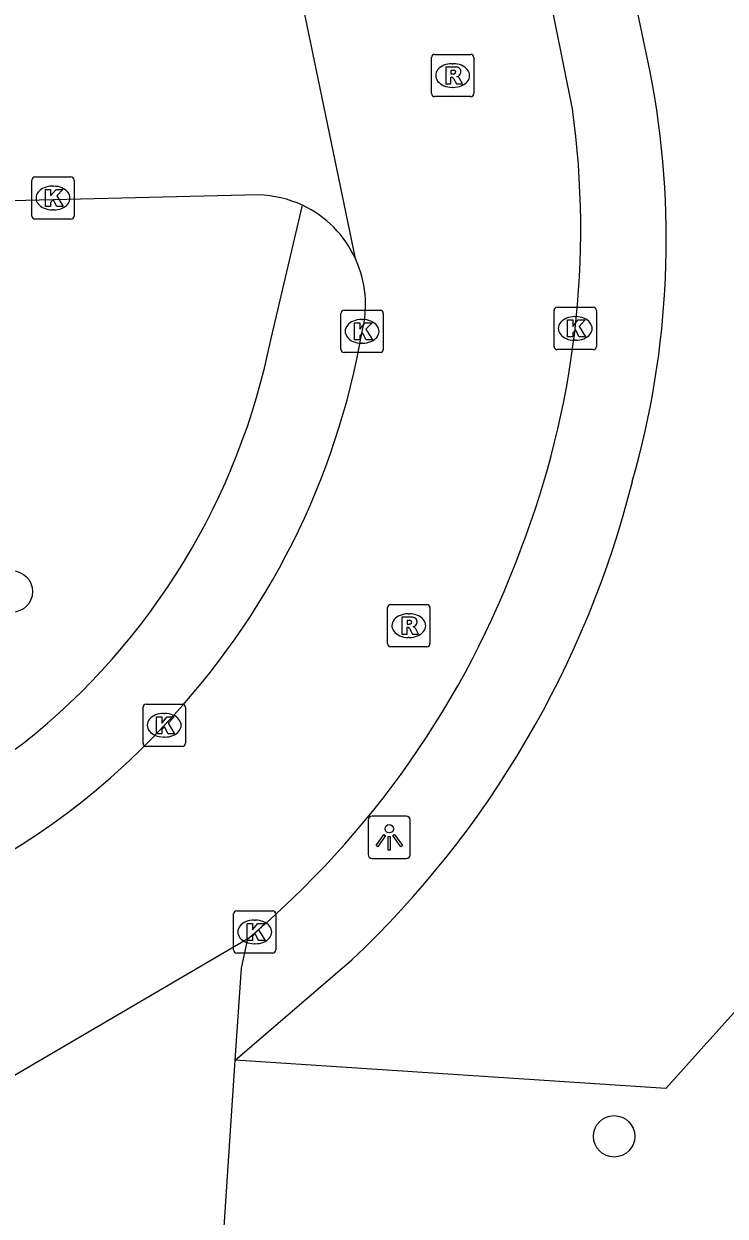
# Model space of a CAD drawing. Extents: x 161084 to 161928, y 385355 to 386522.
# Drawn here: x 161861.7 to 161878.29, y 386261.98 to 386290.17 of the extents above; entities that cross this region are included whole.
import ezdxf

# ---------------------------------------------------------------- set-up
doc = ezdxf.new("R2010")
doc.units = 0
for name, color, linetype in [('IMGEO_Berm_groen', 7, 'Continuous'), ('IMGEO_Boom', 7, 'Continuous'), ('IMGEO_Kolk', 7, 'Continuous'), ('IMGEO_Lichtpunt', 7, 'Continuous'), ('IMGEO_Rijbaan_lokaal_open', 7, 'Continuous'), ('IMGEO_Rioolput', 7, 'Continuous'), ('IMGEO_Voetpad_open', 7, 'Continuous')]:
    doc.layers.add(name, color=color, linetype=linetype)

msp = doc.modelspace()

# ---------------------------------------------------------------- linework, layer by layer
at = {"layer": 'IMGEO_Berm_groen'}
msp.add_lwpolyline([(161869.478, 386330.517), (161875.553, 386334.631), (161876.952, 386335.343), (161878.727, 386335.751), (161880.763, 386335.972), (161882.62, 386335.465), (161884.182, 386334.844), (161885.27, 386334.206), (161886.309, 386333.331), (161887.151, 386331.956), (161887.895, 386330.255), (161888.267, 386329.079), (161885.024, 386274.062), (161876.881, 386264.995), (161866.703, 386265.668)], dxfattribs=at)
at = {"layer": 'IMGEO_Boom'}
for centre in [(161861.419, 386276.746), (161875.661, 386263.866)]:
    msp.add_circle(centre, 0.489, dxfattribs=at)
at = {"layer": 'IMGEO_Kolk'}
for p, q in [((161861.89, 386285.623), (161861.89, 386286.475)), ((161861.965, 386286.549), (161862.817, 386286.549)), ((161862.378, 386286.329), (161862.403, 386286.329)), ((161862.891, 386286.475), (161862.891, 386285.623)), ((161862.401, 386285.769), (161862.376, 386285.769)), ((161862.817, 386285.549), (161861.965, 386285.549)), ((161869.201, 386282.471), (161869.201, 386283.323)), ((161869.276, 386283.397), (161870.128, 386283.397)), ((161870.202, 386283.323), (161870.202, 386282.471)), ((161874.24, 386282.54), (161874.24, 386283.392)), ((161874.315, 386283.466), (161875.167, 386283.466)), ((161874.728, 386283.246), (161874.753, 386283.246)), ((161875.241, 386283.392), (161875.241, 386282.54)), ((161869.689, 386283.177), (161869.714, 386283.177)), ((161874.751, 386282.686), (161874.726, 386282.686)), ((161870.128, 386282.397), (161869.276, 386282.397)), ((161869.712, 386282.617), (161869.687, 386282.617)), ((161875.167, 386282.466), (161874.315, 386282.466)), ((161864.52, 386273.159), (161864.52, 386274.011)), ((161864.595, 386274.085), (161865.447, 386274.085)), ((161865.521, 386274.011), (161865.521, 386273.159)), ((161865.008, 386273.865), (161865.033, 386273.865)), ((161865.447, 386273.085), (161864.595, 386273.085)), ((161865.031, 386273.305), (161865.006, 386273.305)), ((161866.662, 386268.273), (161866.662, 386269.125)), ((161866.737, 386269.199), (161867.589, 386269.199)), ((161867.663, 386269.125), (161867.663, 386268.273)), ((161867.15, 386268.979), (161867.175, 386268.979)), ((161867.173, 386268.419), (161867.148, 386268.419)), ((161867.589, 386268.199), (161866.737, 386268.199))]:
    msp.add_line(p, q, dxfattribs=at)
for points in [[(161861.89, 386285.623), (161861.89, 386286.475)], [(161861.965, 386286.549), (161862.817, 386286.549)], [(161862.891, 386286.475), (161862.891, 386285.623)], [(161862.211, 386286.249), (161862.334, 386286.249), (161862.334, 386286.098), (161862.464, 386286.249), (161862.628, 386286.249), (161862.482, 386286.098), (161862.635, 386285.849), (161862.483, 386285.849), (161862.398, 386286.013), (161862.334, 386285.946), (161862.334, 386285.849), (161862.211, 386285.849), (161862.211, 386286.249)], [(161862.817, 386285.549), (161861.965, 386285.549)], [(161869.201, 386282.471), (161869.201, 386283.323)], [(161869.276, 386283.397), (161870.128, 386283.397)], [(161870.202, 386283.323), (161870.202, 386282.471)], [(161874.24, 386282.54), (161874.24, 386283.392)], [(161874.315, 386283.466), (161875.167, 386283.466)], [(161875.241, 386283.392), (161875.241, 386282.54)], [(161869.522, 386283.097), (161869.645, 386283.097), (161869.645, 386282.946), (161869.775, 386283.097), (161869.939, 386283.097), (161869.793, 386282.946), (161869.946, 386282.697), (161869.794, 386282.697), (161869.709, 386282.861), (161869.645, 386282.794), (161869.645, 386282.697), (161869.522, 386282.697), (161869.522, 386283.097)], [(161874.561, 386283.166), (161874.684, 386283.166), (161874.684, 386283.015), (161874.814, 386283.166), (161874.978, 386283.166), (161874.832, 386283.015), (161874.985, 386282.766), (161874.833, 386282.766), (161874.748, 386282.93), (161874.684, 386282.863), (161874.684, 386282.766), (161874.561, 386282.766), (161874.561, 386283.166)], [(161870.128, 386282.397), (161869.276, 386282.397)], [(161875.167, 386282.466), (161874.315, 386282.466)], [(161864.52, 386273.159), (161864.52, 386274.011)], [(161864.595, 386274.085), (161865.447, 386274.085)], [(161865.521, 386274.011), (161865.521, 386273.159)], [(161864.841, 386273.785), (161864.964, 386273.785), (161864.964, 386273.634), (161865.094, 386273.785), (161865.258, 386273.785), (161865.112, 386273.634), (161865.265, 386273.385), (161865.113, 386273.385), (161865.028, 386273.549), (161864.964, 386273.482), (161864.964, 386273.385), (161864.841, 386273.385), (161864.841, 386273.785)], [(161865.447, 386273.085), (161864.595, 386273.085)], [(161866.662, 386268.273), (161866.662, 386269.125)], [(161866.737, 386269.199), (161867.589, 386269.199)], [(161867.663, 386269.125), (161867.663, 386268.273)], [(161866.983, 386268.899), (161867.106, 386268.899), (161867.106, 386268.748), (161867.236, 386268.899), (161867.4, 386268.899), (161867.254, 386268.748), (161867.407, 386268.499), (161867.255, 386268.499), (161867.17, 386268.663), (161867.106, 386268.596), (161867.106, 386268.499), (161866.983, 386268.499), (161866.983, 386268.899)], [(161867.589, 386268.199), (161866.737, 386268.199)]]:
    msp.add_lwpolyline(points, dxfattribs=at)
for centre, start, end in [((161861.967, 386286.473), 91.552, 178.448), ((161861.967, 386286.473), 91.552, 178.448), ((161862.815, 386286.473), 1.552, 88.448), ((161862.815, 386286.473), 1.552, 88.448), ((161861.967, 386285.625), 181.552, 268.448), ((161861.967, 386285.625), 181.552, 268.448), ((161862.815, 386285.625), 271.552, 358.448), ((161862.815, 386285.625), 271.552, 358.448), ((161869.278, 386283.321), 91.552, 178.448), ((161869.278, 386283.321), 91.552, 178.448), ((161870.126, 386283.321), 1.552, 88.448), ((161870.126, 386283.321), 1.552, 88.448), ((161874.317, 386283.39), 91.552, 178.448), ((161874.317, 386283.39), 91.552, 178.448), ((161875.165, 386283.39), 1.552, 88.448), ((161875.165, 386283.39), 1.552, 88.448), ((161869.278, 386282.473), 181.552, 268.448), ((161869.278, 386282.473), 181.552, 268.448), ((161870.126, 386282.473), 271.552, 358.448), ((161870.126, 386282.473), 271.552, 358.448), ((161874.317, 386282.542), 181.552, 268.448), ((161874.317, 386282.542), 181.552, 268.448), ((161875.165, 386282.542), 271.552, 358.448), ((161875.165, 386282.542), 271.552, 358.448), ((161864.597, 386274.009), 91.552, 178.448), ((161864.597, 386274.009), 91.552, 178.448), ((161865.445, 386274.009), 1.552, 88.448), ((161865.445, 386274.009), 1.552, 88.448), ((161864.597, 386273.161), 181.552, 268.448), ((161864.597, 386273.161), 181.552, 268.448), ((161865.445, 386273.161), 271.552, 358.448), ((161865.445, 386273.161), 271.552, 358.448), ((161866.739, 386269.123), 91.552, 178.448), ((161866.739, 386269.123), 91.552, 178.448), ((161867.587, 386269.123), 1.552, 88.448), ((161867.587, 386269.123), 1.552, 88.448), ((161866.739, 386268.275), 181.552, 268.448), ((161866.739, 386268.275), 181.552, 268.448), ((161867.587, 386268.275), 271.552, 358.448), ((161867.587, 386268.275), 271.552, 358.448)]:
    msp.add_arc(centre, 0.0765, start, end, dxfattribs=at)
for centre, major_axis, ratio, start_param, end_param in [((161862.377, 386286.049), (-0.387, 0.002), 0.722429, 4.712389, 7.853982), ((161862.402, 386286.049), (-0.39, 0.002), 0.717154, 1.570796, 4.712389), ((161874.727, 386282.966), (-0.387, 0.002), 0.722429, 4.712389, 7.853982), ((161874.752, 386282.966), (-0.39, 0.002), 0.717154, 1.570796, 4.712389), ((161869.688, 386282.897), (-0.387, 0.002), 0.722429, 4.712389, 7.853982), ((161869.713, 386282.897), (-0.39, 0.002), 0.717154, 1.570796, 4.712389), ((161865.007, 386273.585), (-0.387, 0.002), 0.722429, 4.712389, 7.853982), ((161865.032, 386273.585), (-0.39, 0.002), 0.717154, 1.570796, 4.712389), ((161867.149, 386268.699), (-0.387, 0.002), 0.722429, 4.712389, 7.853982), ((161867.174, 386268.699), (-0.39, 0.002), 0.717154, 1.570796, 4.712389)]:
    msp.add_ellipse(centre, major_axis=major_axis, ratio=ratio, start_param=start_param, end_param=end_param, dxfattribs=at)
at = {"layer": 'IMGEO_Lichtpunt'}
for p, q in [((161870.747, 386271.434), (161869.939, 386271.434)), ((161870.747, 386271.434), (161869.939, 386271.434)), ((161869.845, 386271.339), (161869.845, 386270.532)), ((161869.845, 386271.339), (161869.845, 386270.532)), ((161870.841, 386270.532), (161870.841, 386271.339)), ((161870.841, 386270.532), (161870.841, 386271.339)), ((161869.939, 386270.438), (161870.747, 386270.438)), ((161869.939, 386270.438), (161870.747, 386270.438))]:
    msp.add_line(p, q, dxfattribs=at)
for points in [[(161870.219, 386271.003), (161870.258, 386270.975), (161870.07, 386270.713), (161870.032, 386270.74), (161870.219, 386271.003)], [(161870.321, 386270.955), (161870.368, 386270.955), (161870.368, 386270.633), (161870.321, 386270.633), (161870.321, 386270.955)], [(161870.431, 386270.975), (161870.469, 386271.002), (161870.656, 386270.74), (161870.617, 386270.712), (161870.431, 386270.975)]]:
    msp.add_lwpolyline(points, dxfattribs=at)
msp.add_circle((161870.344, 386271.137), 0.0994, dxfattribs=at)
for centre, start, end in [((161869.939, 386271.339), 90, 180), ((161869.939, 386271.339), 90, 180), ((161870.747, 386271.339), 0, 90), ((161870.747, 386271.339), 0, 90), ((161869.939, 386270.532), 180, 270), ((161869.939, 386270.532), 180, 270), ((161870.747, 386270.532), 270, 0), ((161870.747, 386270.532), 270, 360)]:
    msp.add_arc(centre, 0.0946, start, end, dxfattribs=at)
at = {"layer": 'IMGEO_Rijbaan_lokaal_open'}
for points in [[(161869.543, 386284.617), (161867.92, 386292.456)], [(161874.677, 386288.161), (161874.063, 386291.215)], [(161860.125, 386285.963), (161867.25, 386286.129)], [(161866.996, 386268.536), (161861.479, 386265.301), (161854.56, 386263.29)], [(161866.703, 386265.668), (161866.847, 386267.843), (161866.996, 386268.536)], [(161865.885, 386251.71), (161865.831, 386252.535), (161866.703, 386265.668)]]:
    msp.add_lwpolyline(points, dxfattribs=at)
for centre, radius, start, end in [((161853.952, 386285.314), 20.919, 338.7855, 7.8223), ((161867.114, 386283.24), 2.892, 65.945, 87.3047), ((161867.176, 386283.526), 2.606, 24.7379, 64.624), ((161867.174, 386283.529), 2.607, 345.8584, 24.6742), ((161852.014, 386285.955), 17.952, 316.4246, 350.1749), ((161852.918, 386285.278), 21.875, 310.0597, 339.8528), ((161852.57, 386285.055), 16.93, 269.9681, 317.334)]:
    msp.add_arc(centre, radius, start, end, dxfattribs=at)
at = {"layer": 'IMGEO_Rioolput'}
for p, q in [((161871.417, 386289.446), (161872.269, 386289.446)), ((161871.342, 386288.52), (161871.342, 386289.372)), ((161871.83, 386289.226), (161871.855, 386289.226)), ((161872.343, 386289.372), (161872.343, 386288.52)), ((161871.853, 386288.666), (161871.828, 386288.666)), ((161872.269, 386288.446), (161871.417, 386288.446)), ((161870.38, 386276.44), (161871.232, 386276.44)), ((161870.305, 386275.514), (161870.305, 386276.366)), ((161870.793, 386276.22), (161870.818, 386276.22)), ((161871.306, 386276.366), (161871.306, 386275.514)), ((161870.816, 386275.66), (161870.791, 386275.66)), ((161871.232, 386275.44), (161870.38, 386275.44))]:
    msp.add_line(p, q, dxfattribs=at)
for points in [[(161871.417, 386289.446), (161872.269, 386289.446)], [(161871.342, 386288.52), (161871.342, 386289.372)], [(161871.931, 386289.144), (161871.679, 386289.146), (161871.679, 386288.746)], [(161872.343, 386289.372), (161872.343, 386288.52)], [(161871.679, 386288.746), (161871.803, 386288.746), (161871.803, 386288.908), (161871.814, 386288.908)], [(161871.857, 386289.065), (161871.803, 386289.065), (161871.803, 386288.984)], [(161871.803, 386288.984), (161871.855, 386288.984)], [(161871.861, 386288.879), (161871.932, 386288.746), (161872.072, 386288.746), (161872.007, 386288.872)], [(161872.269, 386288.446), (161871.417, 386288.446)], [(161870.38, 386276.44), (161871.232, 386276.44)], [(161870.305, 386275.514), (161870.305, 386276.366)], [(161871.306, 386276.366), (161871.306, 386275.514)], [(161870.894, 386276.138), (161870.642, 386276.14), (161870.642, 386275.74)], [(161870.642, 386275.74), (161870.766, 386275.74), (161870.766, 386275.902), (161870.777, 386275.902)], [(161870.82, 386276.059), (161870.766, 386276.059), (161870.766, 386275.978)], [(161870.766, 386275.978), (161870.818, 386275.978)], [(161870.824, 386275.873), (161870.895, 386275.74), (161871.035, 386275.74), (161870.97, 386275.866)], [(161871.232, 386275.44), (161870.38, 386275.44)]]:
    msp.add_lwpolyline(points, dxfattribs=at)
for centre, radius, start, end in [((161871.419, 386289.37), 0.0765, 91.552, 178.448), ((161871.419, 386289.37), 0.0765, 91.552, 178.448), ((161872.267, 386289.37), 0.0765, 1.552, 88.448), ((161872.267, 386289.37), 0.0765, 1.552, 88.448), ((161871.93, 386289.034), 0.109, 350.3612, 89.416), ((161871.813, 386288.855), 0.0533, 26.0293, 88.6989), ((161871.839, 386289.173), 0.19, 274.7715, 282.9687), ((161871.863, 386288.969), 0.0964, 77.0061, 93.1865), ((161871.877, 386289.026), 0.0378, 276.6634, 79.6772), ((161871.928, 386289.034), 0.112, 277.5842, 350.9817), ((161871.912, 386288.819), 0.108, 29.5134, 73.7905), ((161871.419, 386288.522), 0.0765, 181.552, 268.448), ((161871.419, 386288.522), 0.0765, 181.552, 268.448), ((161872.267, 386288.522), 0.0765, 271.552, 358.448), ((161872.267, 386288.522), 0.0765, 271.552, 358.448), ((161870.382, 386276.364), 0.0765, 91.552, 178.448), ((161870.382, 386276.364), 0.0765, 91.552, 178.448), ((161871.23, 386276.364), 0.0765, 1.552, 88.448), ((161871.23, 386276.364), 0.0765, 1.552, 88.448), ((161870.776, 386275.849), 0.0533, 26.0293, 88.6989), ((161870.802, 386276.167), 0.19, 274.7715, 282.9687), ((161870.826, 386275.963), 0.0964, 77.0061, 93.1865), ((161870.84, 386276.02), 0.0378, 276.6634, 79.6772), ((161870.893, 386276.028), 0.109, 350.3612, 89.416), ((161870.891, 386276.028), 0.112, 277.5842, 350.9817), ((161870.875, 386275.813), 0.108, 29.5134, 73.7905), ((161870.382, 386275.516), 0.0765, 181.552, 268.448), ((161870.382, 386275.516), 0.0765, 181.552, 268.448), ((161871.23, 386275.516), 0.0765, 271.552, 358.448), ((161871.23, 386275.516), 0.0765, 271.552, 358.448)]:
    msp.add_arc(centre, radius, start, end, dxfattribs=at)
for centre, major_axis, ratio, start_param, end_param in [((161871.829, 386288.946), (-0.387, 0.002), 0.722429, 4.712389, 7.853982), ((161871.854, 386288.946), (-0.39, 0.002), 0.717154, 1.570796, 4.712389), ((161870.792, 386275.94), (-0.387, 0.002), 0.722429, 4.712389, 7.853982), ((161870.817, 386275.94), (-0.39, 0.002), 0.717154, 1.570796, 4.712389)]:
    msp.add_ellipse(centre, major_axis=major_axis, ratio=ratio, start_param=start_param, end_param=end_param, dxfattribs=at)
at = {"layer": 'IMGEO_Voetpad_open'}
for points in [[(161876.512, 386289.031), (161876.127, 386290.878)], [(161867.547, 386282.732), (161868.293, 386285.881)], [(161866.703, 386265.668), (161869.458, 386268.037)]]:
    msp.add_lwpolyline(points, dxfattribs=at)
for centre, radius, start, end in [((161856.165, 386285.067), 20.73, 343.9945, 11.0249), ((161851.628, 386285.897), 16.231, 308.3663, 348.7557), ((161853.359, 386285.077), 23.443, 313.3745, 345.8623), ((161852.676, 386285.122), 14.976, 268.2008, 307.0616)]:
    msp.add_arc(centre, radius, start, end, dxfattribs=at)

doc.saveas('drawing.dxf')
